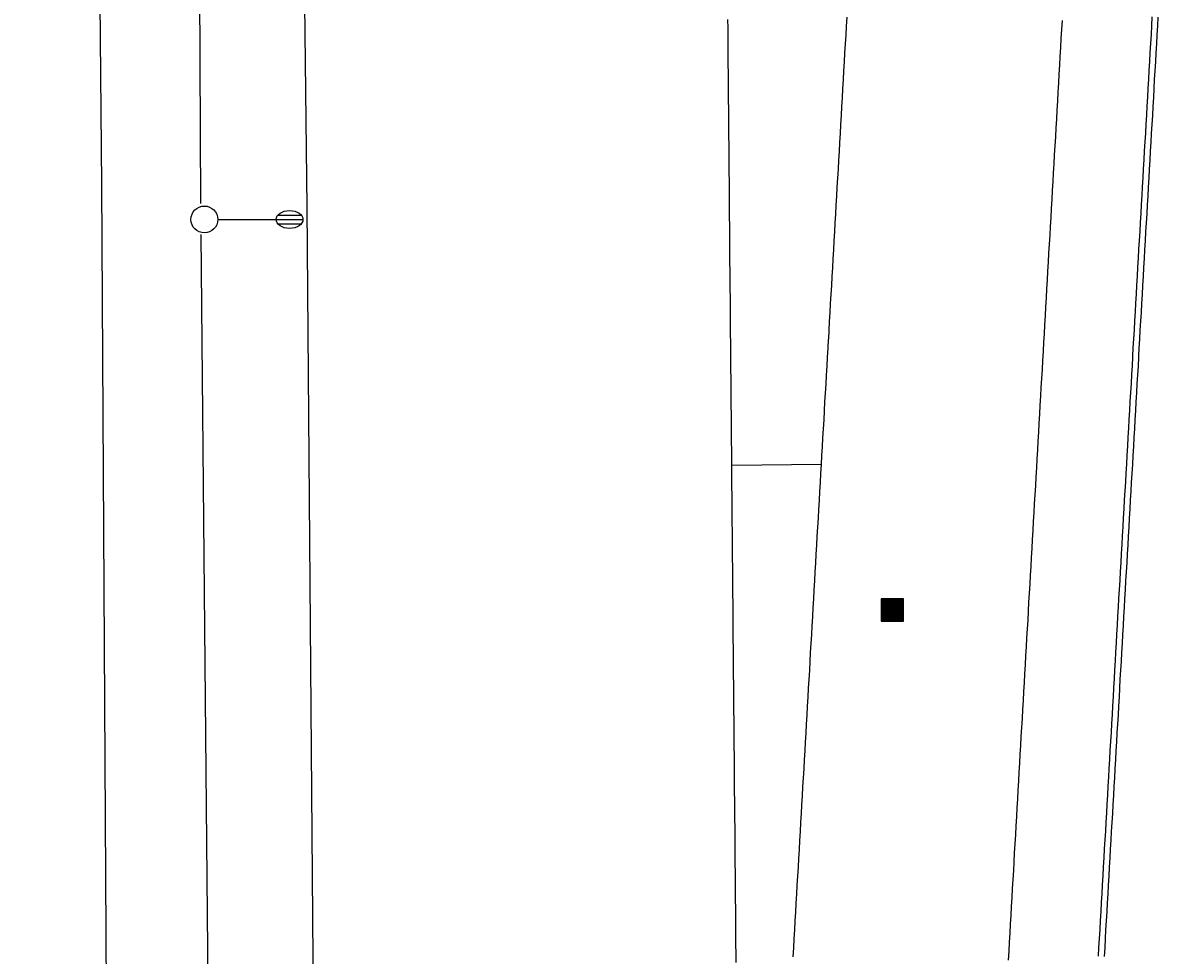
# Model space of a CAD drawing. Extents: x 2145380 to 2157287, y 139568 to 149130.
# Drawn here: x 2150821.7 to 2150948.4, y 140980.6 to 141084.7 of the extents above; entities that cross this region are included whole.
import ezdxf

# ---------------------------------------------------------------- set-up
doc = ezdxf.new("R2010")
doc.units = 0
for name, color, linetype in [('PR_PREVIOUSLY CONSTRUCTED', 7, 'Continuous'), ('TOPO_Asphalt', 7, 'Continuous'), ('TOPO_Light Pole', 7, 'Continuous'), ('TOPO_Misc', 7, 'Continuous'), ('TOPO_Wall Freestanding', 7, 'Continuous')]:
    doc.layers.add(name, color=color, linetype=linetype)

# ---------------------------------------------------------------- blocks, each defined once
blk = doc.blocks.new('CB')
at = {"layer": 'TOPO_Misc'}
for p, q in [((-3.08, 2.99), (3.24, 2.99)), ((-3.08, 2.68), (3.24, 2.68)), ((-3.08, 2.36), (3.24, 2.36)), ((-3.08, 2.05), (3.24, 2.05)), ((-3.08, 1.73), (3.24, 1.73)), ((-3.08, 1.4), (3.24, 1.4)), ((-3.08, 1.1), (3.24, 1.1)), ((-3.08, 0.77), (3.24, 0.77)), ((-3.08, 0.46), (3.24, 0.46)), ((-3.08, 0.14), (3.24, 0.14)), ((-3.08, -0.17), (3.24, -0.17)), ((-3.08, -0.48), (3.24, -0.48)), ((-3.08, -0.8), (3.24, -0.8)), ((-3.08, -1.11), (3.26, -1.11)), ((-3.08, -1.43), (3.26, -1.43)), ((-3.08, -1.75), (3.26, -1.75)), ((-3.08, -2.07), (3.26, -2.07)), ((-3.08, -2.39), (3.26, -2.39)), ((-3.08, -2.7), (3.26, -2.7)), ((-3.08, -3.02), (3.26, -3.02))]:
    blk.add_line(p, q, dxfattribs=at)
blk.add_lwpolyline([(3.26, -3.29), (3.24, 3.05), (-3.09, 3.04), (-3.08, -3.3), (3.26, -3.29)], dxfattribs=at)
blk = doc.blocks.new('LP')
at = {"layer": 'TOPO_Light Pole'}
blk.add_line((3.81, 0), (20.32, 0), dxfattribs=at)
for points in [[(20.32, 0), (27.94, 0)], [(20.32, 0), (23.5, 0)], [(20.83, 1.27), (27.43, 1.27)], [(20.83, 1.27), (23.5, 1.27)], [(23.71, 1.27), (27.43, 1.27)], [(23.71, 0), (27.94, 0)], [(20.83, -1.27), (27.43, -1.27)], [(20.83, -1.27), (23.5, -1.27)], [(23.71, -1.27), (27.43, -1.27)]]:
    blk.add_lwpolyline(points, dxfattribs=at)
blk.add_circle((0, 0), 3.81, dxfattribs=at)
blk.add_ellipse((24.13, 0), major_axis=(3.81, 0), ratio=0.666667, dxfattribs=at)

msp = doc.modelspace()

# ---------------------------------------------------------------- linework, layer by layer
at = {"layer": 'PR_PREVIOUSLY CONSTRUCTED'}
msp.add_line((2150910.85, 141035.36), (2150900.85, 141035.27), dxfattribs=at)
for points in [[(2150907.71, 140980.44), (2150907.76, 140981.44), (2150907.82, 140982.44), (2150907.88, 140983.44), (2150907.94, 140984.44), (2150907.99, 140985.43), (2150908.05, 140986.43), (2150908.11, 140987.43), (2150908.16, 140988.43), (2150908.22, 140989.43), (2150908.28, 140990.43), (2150908.34, 140991.42), (2150908.39, 140992.42), (2150908.45, 140993.42), (2150908.51, 140994.42), (2150908.56, 140995.42), (2150908.62, 140996.42), (2150908.68, 140997.41), (2150908.74, 140998.41), (2150908.79, 140999.41), (2150908.85, 141000.41), (2150908.91, 141001.41), (2150908.96, 141002.41), (2150909.02, 141003.4), (2150909.08, 141004.4), (2150909.14, 141005.4), (2150909.19, 141006.4), (2150909.25, 141007.4), (2150909.31, 141008.4), (2150909.37, 141009.39), (2150909.42, 141010.39), (2150909.48, 141011.39), (2150909.54, 141012.39), (2150909.59, 141013.39), (2150909.65, 141014.39), (2150909.71, 141015.38), (2150909.77, 141016.38), (2150909.82, 141017.38), (2150909.88, 141018.38), (2150909.94, 141019.38), (2150909.99, 141020.38), (2150910.05, 141021.38), (2150910.11, 141022.37), (2150910.17, 141023.37), (2150910.22, 141024.37), (2150910.28, 141025.37), (2150910.34, 141026.37), (2150910.39, 141027.37), (2150910.45, 141028.36), (2150910.51, 141029.36), (2150910.57, 141030.36), (2150910.62, 141031.36), (2150910.68, 141032.36), (2150910.74, 141033.36), (2150910.79, 141034.35), (2150910.85, 141035.35), (2150910.91, 141036.35), (2150910.97, 141037.35), (2150911.02, 141038.35), (2150911.08, 141039.35), (2150911.14, 141040.34), (2150911.19, 141041.34), (2150911.25, 141042.34), (2150911.31, 141043.34), (2150911.37, 141044.34), (2150911.42, 141045.34), (2150911.48, 141046.33), (2150911.54, 141047.33), (2150911.6, 141048.33), (2150911.65, 141049.33), (2150911.66, 141049.4), (2150911.71, 141050.33), (2150911.77, 141051.33), (2150911.82, 141052.32), (2150911.88, 141053.32), (2150911.94, 141054.32), (2150912, 141055.32), (2150912.05, 141056.32), (2150912.11, 141057.32), (2150912.17, 141058.31), (2150912.22, 141059.31), (2150912.28, 141060.31), (2150912.34, 141061.31), (2150912.4, 141062.31), (2150912.45, 141063.31), (2150912.51, 141064.3), (2150912.57, 141065.3), (2150912.62, 141066.3), (2150912.68, 141067.3), (2150912.74, 141068.3), (2150912.8, 141069.3), (2150912.85, 141070.29), (2150912.91, 141071.29), (2150912.97, 141072.29), (2150913.02, 141073.29), (2150913.08, 141074.29), (2150913.14, 141075.29), (2150913.2, 141076.29), (2150913.25, 141077.28), (2150913.31, 141078.28), (2150913.37, 141079.28), (2150913.43, 141080.28), (2150913.48, 141081.28), (2150913.54, 141082.28), (2150913.6, 141083.27), (2150913.65, 141084.27), (2150913.71, 141085.27)], [(2150941.77, 140980.49), (2150941.82, 140981.49), (2150941.88, 140982.49), (2150941.94, 140983.49), (2150941.99, 140984.49), (2150942.05, 140985.49), (2150942.11, 140986.48), (2150942.17, 140987.48), (2150942.22, 140988.48), (2150942.28, 140989.48), (2150942.34, 140990.48), (2150942.39, 140991.48), (2150942.45, 140992.48), (2150942.51, 140993.47), (2150942.57, 140994.47), (2150942.62, 140995.47), (2150942.68, 140996.47), (2150942.74, 140997.47), (2150942.79, 140998.47), (2150942.85, 140999.46), (2150942.91, 141000.46), (2150942.97, 141001.46), (2150943.02, 141002.46), (2150943.08, 141003.46), (2150943.14, 141004.46), (2150943.2, 141005.45), (2150943.25, 141006.45), (2150943.31, 141007.45), (2150943.37, 141008.45), (2150943.42, 141009.45), (2150943.48, 141010.45), (2150943.54, 141011.44), (2150943.6, 141012.44), (2150943.65, 141013.44), (2150943.71, 141014.44), (2150943.77, 141015.44), (2150943.82, 141016.44), (2150943.88, 141017.43), (2150943.94, 141018.43), (2150944, 141019.43), (2150944.05, 141020.43), (2150944.11, 141021.43), (2150944.17, 141022.43), (2150944.22, 141023.42), (2150944.28, 141024.42), (2150944.34, 141025.42), (2150944.4, 141026.42), (2150944.45, 141027.42), (2150944.51, 141028.42), (2150944.57, 141029.41), (2150944.62, 141030.41), (2150944.68, 141031.41), (2150944.74, 141032.41), (2150944.8, 141033.41), (2150944.85, 141034.41), (2150944.91, 141035.4), (2150944.97, 141036.4), (2150945.02, 141037.4), (2150945.08, 141038.4), (2150945.14, 141039.4), (2150945.2, 141040.4), (2150945.25, 141041.39), (2150945.31, 141042.39), (2150945.37, 141043.39), (2150945.43, 141044.39), (2150945.48, 141045.39), (2150945.54, 141046.39), (2150945.6, 141047.39), (2150945.6, 141047.45), (2150945.65, 141048.38), (2150945.71, 141049.38), (2150945.77, 141050.38), (2150945.83, 141051.38), (2150945.88, 141052.38), (2150945.94, 141053.38), (2150946, 141054.37), (2150946.05, 141055.37), (2150946.11, 141056.37), (2150946.17, 141057.37), (2150946.23, 141058.37), (2150946.28, 141059.37), (2150946.34, 141060.36), (2150946.4, 141061.36), (2150946.45, 141062.36), (2150946.51, 141063.36), (2150946.57, 141064.36), (2150946.63, 141065.36), (2150946.68, 141066.35), (2150946.74, 141067.35), (2150946.8, 141068.35), (2150946.85, 141069.35), (2150946.91, 141070.35), (2150946.97, 141071.35), (2150947.03, 141072.34), (2150947.08, 141073.34), (2150947.14, 141074.34), (2150947.2, 141075.34), (2150947.26, 141076.34), (2150947.31, 141077.34), (2150947.37, 141078.33), (2150947.43, 141079.33), (2150947.48, 141080.33), (2150947.54, 141081.33), (2150947.6, 141082.33), (2150947.66, 141083.33), (2150947.71, 141084.32), (2150947.77, 141085.32)], [(2150942.43, 140980.46), (2150942.49, 140981.45), (2150942.55, 140982.45), (2150942.6, 140983.45), (2150942.66, 140984.45), (2150942.72, 140985.45), (2150942.77, 140986.45), (2150942.83, 140987.45), (2150942.89, 140988.44), (2150942.95, 140989.44), (2150943, 140990.44), (2150943.06, 140991.44), (2150943.12, 140992.44), (2150943.17, 140993.44), (2150943.23, 140994.43), (2150943.29, 140995.43), (2150943.35, 140996.43), (2150943.4, 140997.43), (2150943.46, 140998.43), (2150943.52, 140999.43), (2150943.57, 141000.42), (2150943.63, 141001.42), (2150943.69, 141002.42), (2150943.75, 141003.42), (2150943.8, 141004.42), (2150943.86, 141005.42), (2150943.92, 141006.41), (2150943.98, 141007.41), (2150944.03, 141008.41), (2150944.09, 141009.41), (2150944.15, 141010.41), (2150944.2, 141011.41), (2150944.26, 141012.4), (2150944.32, 141013.4), (2150944.38, 141014.4), (2150944.43, 141015.4), (2150944.49, 141016.4), (2150944.55, 141017.4), (2150944.6, 141018.39), (2150944.66, 141019.39), (2150944.72, 141020.39), (2150944.78, 141021.39), (2150944.83, 141022.39), (2150944.89, 141023.39), (2150944.95, 141024.38), (2150945, 141025.38), (2150945.06, 141026.38), (2150945.12, 141027.38), (2150945.18, 141028.38), (2150945.23, 141029.38), (2150945.29, 141030.37), (2150945.35, 141031.37), (2150945.4, 141032.37), (2150945.46, 141033.37), (2150945.52, 141034.37), (2150945.58, 141035.37), (2150945.63, 141036.36), (2150945.69, 141037.36), (2150945.75, 141038.36), (2150945.8, 141039.36), (2150945.86, 141040.36), (2150945.92, 141041.36), (2150945.98, 141042.36), (2150946.03, 141043.35), (2150946.09, 141044.35), (2150946.15, 141045.35), (2150946.21, 141046.35), (2150946.26, 141047.35), (2150946.27, 141047.42), (2150946.32, 141048.35), (2150946.38, 141049.34), (2150946.43, 141050.34), (2150946.49, 141051.34), (2150946.55, 141052.34), (2150946.61, 141053.34), (2150946.66, 141054.34), (2150946.72, 141055.33), (2150946.78, 141056.33), (2150946.83, 141057.33), (2150946.89, 141058.33), (2150946.95, 141059.33), (2150947.01, 141060.33), (2150947.06, 141061.32), (2150947.12, 141062.32), (2150947.18, 141063.32), (2150947.23, 141064.32), (2150947.29, 141065.32), (2150947.35, 141066.32), (2150947.41, 141067.31), (2150947.46, 141068.31), (2150947.52, 141069.31), (2150947.58, 141070.31), (2150947.63, 141071.31), (2150947.69, 141072.31), (2150947.75, 141073.3), (2150947.81, 141074.3), (2150947.86, 141075.3), (2150947.92, 141076.3), (2150947.98, 141077.3), (2150948.03, 141078.3), (2150948.09, 141079.29), (2150948.15, 141080.29), (2150948.21, 141081.29), (2150948.26, 141082.29), (2150948.32, 141083.29), (2150948.38, 141084.29), (2150948.44, 141085.28)], [(2150901.34, 140979.81), (2150901.33, 140980.81), (2150901.32, 140981.81), (2150901.31, 140982.81), (2150901.3, 140983.81), (2150901.29, 140984.82), (2150901.29, 140985.82), (2150901.28, 140986.82), (2150901.27, 140987.82), (2150901.26, 140988.82), (2150901.25, 140989.83), (2150901.24, 140990.83), (2150901.23, 140991.83), (2150901.22, 140992.83), (2150901.22, 140993.84), (2150901.21, 140994.84), (2150901.2, 140995.84), (2150901.19, 140996.84), (2150901.18, 140997.84), (2150901.17, 140998.85), (2150901.16, 140999.85), (2150901.15, 141000.85), (2150901.15, 141001.85), (2150901.14, 141002.85), (2150901.13, 141003.86), (2150901.12, 141004.86), (2150901.11, 141005.86), (2150901.1, 141006.86), (2150901.09, 141007.87), (2150901.08, 141008.87), (2150901.08, 141009.87), (2150901.07, 141010.87), (2150901.06, 141011.87), (2150901.05, 141012.88), (2150901.04, 141013.88), (2150901.03, 141014.88), (2150901.02, 141015.88), (2150901.01, 141016.88), (2150901.01, 141017.89), (2150901, 141018.89), (2150900.99, 141019.89), (2150900.98, 141020.89), (2150900.97, 141021.9), (2150900.96, 141022.9), (2150900.95, 141023.9), (2150900.94, 141024.9), (2150900.93, 141025.9), (2150900.93, 141026.91), (2150900.92, 141027.91), (2150900.91, 141028.91), (2150900.9, 141029.91), (2150900.89, 141030.91), (2150900.88, 141031.92), (2150900.87, 141032.92), (2150900.86, 141033.92), (2150900.86, 141034.92), (2150900.85, 141035.93), (2150900.84, 141036.93), (2150900.83, 141037.93), (2150900.82, 141038.93), (2150900.81, 141039.93), (2150900.8, 141040.94), (2150900.79, 141041.94), (2150900.79, 141042.94), (2150900.78, 141043.94), (2150900.77, 141044.94), (2150900.76, 141045.95), (2150900.75, 141046.95), (2150900.74, 141047.95), (2150900.73, 141048.95), (2150900.72, 141049.96), (2150900.72, 141050.03), (2150900.72, 141050.96), (2150900.71, 141051.96), (2150900.7, 141052.96), (2150900.69, 141053.96), (2150900.68, 141054.97), (2150900.67, 141055.97), (2150900.66, 141056.97), (2150900.65, 141057.97), (2150900.65, 141058.97), (2150900.64, 141059.98), (2150900.63, 141060.98), (2150900.62, 141061.98), (2150900.61, 141062.98), (2150900.6, 141063.99), (2150900.59, 141064.99), (2150900.58, 141065.99), (2150900.58, 141066.99), (2150900.57, 141067.99), (2150900.56, 141069), (2150900.55, 141070), (2150900.54, 141071), (2150900.53, 141072), (2150900.52, 141073), (2150900.51, 141074.01), (2150900.51, 141075.01), (2150900.5, 141076.01), (2150900.49, 141077.01), (2150900.48, 141078.02), (2150900.47, 141079.02), (2150900.46, 141080.02), (2150900.45, 141081.02), (2150900.44, 141082.02), (2150900.43, 141083.03), (2150900.43, 141084.03), (2150900.42, 141085.03)], [(2150931.72, 140980.07), (2150931.78, 140981.07), (2150931.84, 140982.06), (2150931.9, 140983.06), (2150931.95, 140984.06), (2150932.01, 140985.06), (2150932.07, 140986.06), (2150932.13, 140987.06), (2150932.18, 140988.06), (2150932.24, 140989.05), (2150932.3, 140990.05), (2150932.35, 140991.05), (2150932.41, 140992.05), (2150932.47, 140993.05), (2150932.53, 140994.05), (2150932.58, 140995.04), (2150932.64, 140996.04), (2150932.7, 140997.04), (2150932.75, 140998.04), (2150932.81, 140999.04), (2150932.87, 141000.04), (2150932.93, 141001.03), (2150932.98, 141002.03), (2150933.04, 141003.03), (2150933.1, 141004.03), (2150933.15, 141005.03), (2150933.21, 141006.03), (2150933.27, 141007.02), (2150933.33, 141008.02), (2150933.38, 141009.02), (2150933.44, 141010.02), (2150933.5, 141011.02), (2150933.55, 141012.02), (2150933.61, 141013.01), (2150933.67, 141014.01), (2150933.73, 141015.01), (2150933.78, 141016.01), (2150933.84, 141017.01), (2150933.9, 141018.01), (2150933.95, 141019), (2150934.01, 141020), (2150934.07, 141021), (2150934.13, 141022), (2150934.18, 141023), (2150934.24, 141024), (2150934.3, 141024.99), (2150934.36, 141025.99), (2150934.41, 141026.99), (2150934.47, 141027.99), (2150934.53, 141028.99), (2150934.58, 141029.99), (2150934.64, 141030.98), (2150934.7, 141031.98), (2150934.76, 141032.98), (2150934.81, 141033.98), (2150934.87, 141034.98), (2150934.93, 141035.98), (2150934.98, 141036.97), (2150935.04, 141037.97), (2150935.1, 141038.97), (2150935.16, 141039.97), (2150935.21, 141040.97), (2150935.27, 141041.97), (2150935.33, 141042.97), (2150935.38, 141043.96), (2150935.44, 141044.96), (2150935.5, 141045.96), (2150935.56, 141046.96), (2150935.61, 141047.96), (2150935.62, 141048.03), (2150935.67, 141048.96), (2150935.73, 141049.95), (2150935.78, 141050.95), (2150935.84, 141051.95), (2150935.9, 141052.95), (2150935.96, 141053.95), (2150936.01, 141054.95), (2150936.07, 141055.94), (2150936.13, 141056.94), (2150936.18, 141057.94), (2150936.24, 141058.94), (2150936.3, 141059.94), (2150936.36, 141060.94), (2150936.41, 141061.93), (2150936.47, 141062.93), (2150936.53, 141063.93), (2150936.59, 141064.93), (2150936.64, 141065.93), (2150936.7, 141066.93), (2150936.76, 141067.92), (2150936.81, 141068.92), (2150936.87, 141069.92), (2150936.93, 141070.92), (2150936.99, 141071.92), (2150937.04, 141072.92), (2150937.1, 141073.91), (2150937.16, 141074.91), (2150937.21, 141075.91), (2150937.27, 141076.91), (2150937.33, 141077.91), (2150937.39, 141078.91), (2150937.44, 141079.9), (2150937.5, 141080.9), (2150937.56, 141081.9), (2150937.61, 141082.9), (2150937.67, 141083.9), (2150937.73, 141084.9)]]:
    msp.add_lwpolyline(points, dxfattribs=at)
at = {"layer": 'TOPO_Asphalt'}
for points in [[(2150821.74, 142022.81), (2150822.6, 141924.11), (2150823.4, 141840.3), (2150824.46, 141743.43), (2150824.43, 141718.01), (2150825.36, 141619.27), (2150826.28, 141508.38), (2150827.55, 141400.88), (2150828.09, 141297.65), (2150829.48, 141180.83), (2150830.52, 141066.62), (2150831.25, 140944.43), (2150832.35, 140818.34), (2150832.8, 140757.25), (2150833.69, 140685.2), (2150834.1, 140611.06), (2150834.93, 140533.54), (2150835.64, 140459.77), (2150835.84, 140413.05), (2150836.06, 140385.7)], [(2150855.79, 140780.8), (2150855.13, 140862.42), (2150854.34, 140956.93), (2150853.48, 141064.08), (2150852.29, 141167.65), (2150851.31, 141287.82), (2150850.08, 141396.15), (2150849.15, 141528.47), (2150847.99, 141638.54), (2150847.39, 141719.39)]]:
    msp.add_lwpolyline(points, dxfattribs=at)
at = {"layer": 'TOPO_Wall Freestanding'}
for points in [[(2150839.88, 141262.85), (2150840.52, 141197.91), (2150841.38, 141104.35), (2150841.57, 141064.5)], [(2150841.62, 141061.03), (2150842.51, 140965.29), (2150843.46, 140863.03)]]:
    msp.add_lwpolyline(points, dxfattribs=at)

# ---------------------------------------------------------------- block references
at = {"layer": 'TOPO_Light Pole', "xscale": 0.39370000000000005, "yscale": 0.3937000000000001}
msp.add_blockref('LP', (2150842.01, 141062.7), dxfattribs=at)
at = {"layer": 'TOPO_Misc', "xscale": 0.39370000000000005, "yscale": 0.3937000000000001}
msp.add_blockref('CB', (2150918.74, 141019.17), dxfattribs=at)

doc.saveas('drawing.dxf')
